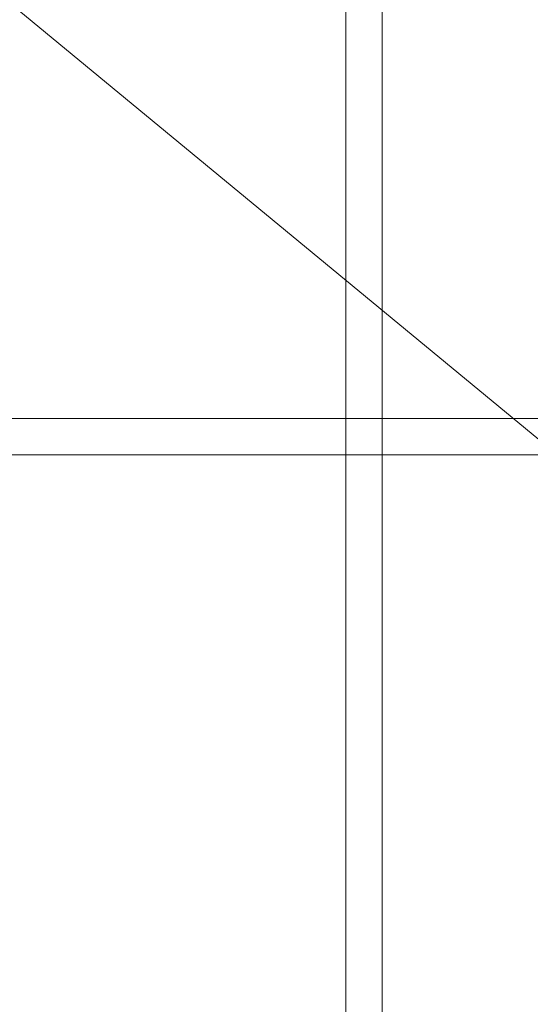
# Model space of a CAD drawing. Header units: millimetres. Extents: x -4395 to 65662, y -65530 to 6847.
# Tile 479 of 656: x 1480 to 1536, y -33246 to -33138. Entities that reach past the tile are written whole.
import ezdxf

# ---------------------------------------------------------------- set-up
doc = ezdxf.new("R2010")
doc.units = ezdxf.units.MM
for name, color, linetype, lineweight in [('frontal_C02', 7, 'Continuous', 0), ('frontal_C03', 7, 'Continuous', 0), ('frontal_secador', 7, 'Continuous', 0)]:
    doc.layers.add(name, color=color, linetype=linetype, lineweight=lineweight)

msp = doc.modelspace()

# ---------------------------------------------------------------- linework, layer by layer
at = {"layer": 'frontal_C02'}
for p, q in [((-2250, -33181.445), (2250, -33181.445)), ((-2250, -33185.445), (2250, -33185.445))]:
    msp.add_line(p, q, dxfattribs=at)
at = {"layer": 'frontal_C03'}
for p, q in [((1516, -35237.853), (1516, -32581.274)), ((1520, -32581.274), (1520, -35237.853)), ((1520, -35241.781), (1520, -32585.202)), ((1520, -33068.391), (1520, -35724.97)), ((1516, -33072.319), (1516, -35728.898)), ((1520, -35728.898), (1520, -33072.319))]:
    msp.add_line(p, q, dxfattribs=at)
at = {"layer": 'frontal_secador'}
msp.add_line((1715, -33330.5), (1480, -33136.5), dxfattribs=at)

doc.saveas('drawing.dxf')
